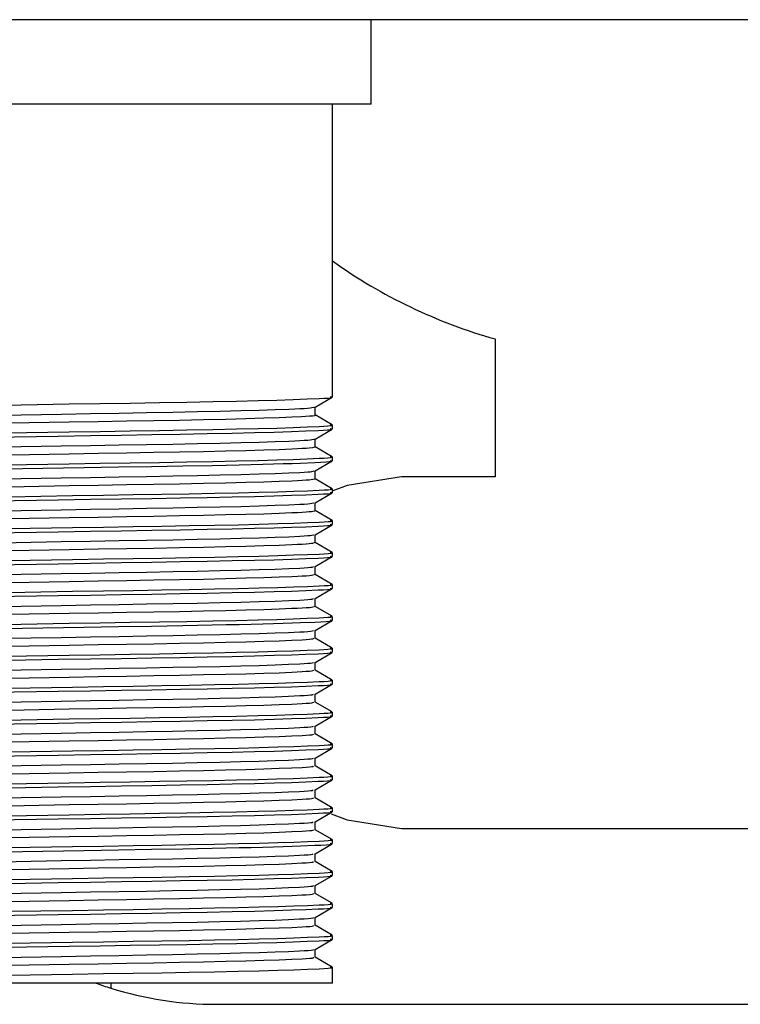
# Model space of a CAD drawing. Header units: millimetres. Extents: x 262469 to 275208, y -32539 to 9411.
# Tile 276 of 428: x 269197 to 269204, y -13445 to -13435. Entities that reach past the tile are written whole.
import ezdxf

# ---------------------------------------------------------------- set-up
doc = ezdxf.new("R2010")
doc.units = ezdxf.units.MM
doc.header["$LTSCALE"] = 100
doc.layers.add('$ IE_TELETECHNIKA', color=5, linetype='Continuous', lineweight=30)

msp = doc.modelspace()

# ---------------------------------------------------------------- linework, layer by layer
at = {"layer": '$ IE_TELETECHNIKA', "color": 7, "linetype": 'Continuous'}
for p, q in [((269255.676, -13434.888), (269082.876, -13434.888)), ((269200.38, -13435.752), (269200.38, -13434.888)), ((269200.38, -13435.752), (269192.892, -13435.752)), ((269199.984, -13438.751), (269199.984, -13435.752)), ((269201.65, -13438.156), (269201.65, -13439.568)), ((269199.806, -13438.854), (269199.983, -13438.752)), ((269199.807, -13438.935), (269199.807, -13438.854)), ((269199.983, -13439.036), (269199.807, -13438.934)), ((269199.984, -13439.078), (269199.984, -13439.037)), ((269199.806, -13439.181), (269199.983, -13439.079)), ((269199.807, -13439.261), (269199.807, -13439.18)), ((269199.983, -13439.362), (269199.807, -13439.261)), ((269199.806, -13439.508), (269199.983, -13439.405)), ((269199.984, -13439.404), (269199.984, -13439.363)), ((269199.807, -13439.588), (269199.807, -13439.507)), ((269199.983, -13439.689), (269199.807, -13439.587)), ((269201.65, -13439.568), (269200.692, -13439.568)), ((269199.806, -13439.834), (269199.983, -13439.732)), ((269199.984, -13439.731), (269199.984, -13439.69)), ((269199.807, -13439.914), (269199.807, -13439.833)), ((269199.983, -13440.015), (269199.807, -13439.914)), ((269199.806, -13440.161), (269199.983, -13440.059)), ((269199.984, -13440.057), (269199.984, -13440.016)), ((269199.807, -13440.241), (269199.807, -13440.16)), ((269199.983, -13440.342), (269199.807, -13440.24)), ((269199.984, -13440.384), (269199.984, -13440.343)), ((269199.806, -13440.487), (269199.983, -13440.385)), ((269199.807, -13440.568), (269199.807, -13440.487)), ((269199.983, -13440.669), (269199.807, -13440.567)), ((269199.984, -13440.71), (269199.984, -13440.67)), ((269199.806, -13440.814), (269199.983, -13440.712)), ((269199.807, -13440.894), (269199.807, -13440.813)), ((269199.983, -13440.995), (269199.807, -13440.894)), ((269199.806, -13441.14), (269199.983, -13441.038)), ((269199.984, -13441.037), (269199.984, -13440.996)), ((269199.807, -13441.221), (269199.807, -13441.14)), ((269199.983, -13441.322), (269199.807, -13441.22)), ((269199.806, -13441.467), (269199.983, -13441.365)), ((269199.984, -13441.364), (269199.984, -13441.323)), ((269199.807, -13441.547), (269199.807, -13441.466)), ((269199.983, -13441.648), (269199.807, -13441.547)), ((269199.984, -13441.69), (269199.984, -13441.649)), ((269199.806, -13441.794), (269199.983, -13441.691)), ((269199.807, -13441.874), (269199.807, -13441.793)), ((269199.983, -13441.975), (269199.807, -13441.873)), ((269199.984, -13442.017), (269199.984, -13441.976)), ((269199.806, -13442.12), (269199.983, -13442.018)), ((269199.807, -13442.201), (269199.807, -13442.119)), ((269199.983, -13442.301), (269199.807, -13442.2)), ((269199.806, -13442.447), (269199.983, -13442.345)), ((269199.984, -13442.343), (269199.984, -13442.302)), ((269199.807, -13442.527), (269199.807, -13442.446)), ((269199.983, -13442.628), (269199.807, -13442.526)), ((269199.806, -13442.773), (269199.983, -13442.671)), ((269199.984, -13442.67), (269199.984, -13442.629)), ((269199.807, -13442.854), (269199.807, -13442.773)), ((269199.983, -13442.955), (269199.807, -13442.853)), ((269199.984, -13442.996), (269199.984, -13442.956)), ((269199.806, -13443.1), (269199.983, -13442.998)), ((269199.807, -13443.18), (269199.807, -13443.099)), ((269199.983, -13443.281), (269199.807, -13443.18)), ((269200.692, -13443.168), (269205.539, -13443.168)), ((269199.984, -13443.323), (269199.984, -13443.282)), ((269199.806, -13443.426), (269199.983, -13443.324)), ((269199.807, -13443.507), (269199.807, -13443.426)), ((269199.983, -13443.608), (269199.807, -13443.506)), ((269199.806, -13443.753), (269199.983, -13443.651)), ((269199.984, -13443.65), (269199.984, -13443.609)), ((269199.807, -13443.833), (269199.807, -13443.752)), ((269199.983, -13443.934), (269199.807, -13443.833)), ((269199.806, -13444.08), (269199.983, -13443.977)), ((269199.984, -13443.976), (269199.984, -13443.935)), ((269199.807, -13444.16), (269199.807, -13444.079)), ((269199.983, -13444.261), (269199.807, -13444.159)), ((269199.984, -13444.303), (269199.984, -13444.262)), ((269199.806, -13444.406), (269199.983, -13444.304)), ((269199.807, -13444.486), (269199.807, -13444.405)), ((269199.983, -13444.587), (269199.807, -13444.486)), ((269199.984, -13444.752), (269199.984, -13444.588)), ((269199.984, -13444.752), (269193.288, -13444.752)), ((269197.716, -13444.752), (269197.716, -13444.802)), ((269198.796, -13444.968), (269207.436, -13444.968))]:
    msp.add_line(p, q, dxfattribs=at)
for points in [[(269196.635, -13438.833), (269197.289, -13438.822), (269197.607, -13438.817), (269197.916, -13438.812), (269198.213, -13438.807), (269198.495, -13438.802), (269198.76, -13438.797), (269199.004, -13438.792), (269199.223, -13438.787), (269199.416, -13438.782), (269199.583, -13438.777), (269199.726, -13438.771), (269199.848, -13438.766), (269199.898, -13438.763), (269199.937, -13438.761), (269199.965, -13438.758), (269199.979, -13438.756), (269199.976, -13438.753), (269199.96, -13438.751)], [(269196.595, -13438.935), (269197.21, -13438.925), (269197.51, -13438.92), (269197.802, -13438.915), (269198.083, -13438.91), (269198.351, -13438.905), (269198.602, -13438.9), (269198.835, -13438.895), (269199.046, -13438.89), (269199.235, -13438.885), (269199.399, -13438.88), (269199.538, -13438.874), (269199.598, -13438.872), (269199.651, -13438.869), (269199.695, -13438.867), (269199.73, -13438.864), (269199.757, -13438.862), (269199.775, -13438.859), (269199.799, -13438.854)], [(269196.676, -13439.016), (269197.289, -13439.005), (269197.588, -13439), (269197.877, -13438.995), (269198.155, -13438.99), (269198.419, -13438.986), (269198.665, -13438.981), (269198.892, -13438.976), (269199.098, -13438.971), (269199.281, -13438.965), (269199.439, -13438.96), (269199.507, -13438.957), (269199.568, -13438.955), (269199.669, -13438.949), (269199.749, -13438.944), (269199.781, -13438.942), (269199.803, -13438.94), (269199.813, -13438.937), (269199.805, -13438.935)], [(269196.635, -13439.118), (269197.289, -13439.108), (269197.607, -13439.103), (269197.916, -13439.098), (269198.213, -13439.093), (269198.495, -13439.088), (269198.76, -13439.083), (269199.004, -13439.078), (269199.223, -13439.073), (269199.416, -13439.068), (269199.583, -13439.062), (269199.726, -13439.057), (269199.848, -13439.052), (269199.898, -13439.049), (269199.937, -13439.047), (269199.965, -13439.044), (269199.979, -13439.042), (269199.976, -13439.039), (269199.96, -13439.037)], [(269196.507, -13439.161), (269197.178, -13439.15), (269197.507, -13439.145), (269197.827, -13439.14), (269198.135, -13439.135), (269198.428, -13439.13), (269198.703, -13439.125), (269198.958, -13439.12), (269199.188, -13439.115), (269199.389, -13439.109), (269199.564, -13439.104), (269199.713, -13439.098), (269199.84, -13439.093), (269199.892, -13439.09), (269199.934, -13439.088), (269199.964, -13439.085), (269199.979, -13439.083), (269199.977, -13439.08), (269199.96, -13439.078)], [(269196.595, -13439.262), (269197.209, -13439.252), (269197.51, -13439.246), (269197.802, -13439.241), (269198.083, -13439.237), (269198.351, -13439.232), (269198.602, -13439.227), (269198.834, -13439.222), (269199.046, -13439.217), (269199.235, -13439.212), (269199.399, -13439.206), (269199.538, -13439.201), (269199.598, -13439.198), (269199.651, -13439.196), (269199.695, -13439.193), (269199.731, -13439.191), (269199.757, -13439.188), (269199.775, -13439.186), (269199.798, -13439.181)], [(269196.678, -13439.342), (269197.29, -13439.332), (269197.589, -13439.327), (269197.878, -13439.322), (269198.156, -13439.317), (269198.419, -13439.312), (269198.666, -13439.307), (269198.893, -13439.302), (269199.099, -13439.297), (269199.281, -13439.292), (269199.438, -13439.287), (269199.57, -13439.281), (269199.626, -13439.279), (269199.675, -13439.276), (269199.715, -13439.273), (269199.746, -13439.271), (269199.785, -13439.266), (269199.806, -13439.261)], [(269195.97, -13439.497), (269197.44, -13439.473), (269197.794, -13439.467), (269198.133, -13439.462), (269198.455, -13439.456), (269198.755, -13439.451), (269198.896, -13439.448), (269199.029, -13439.445), (269199.154, -13439.442), (269199.271, -13439.439), (269199.38, -13439.436), (269199.479, -13439.433), (269199.571, -13439.43), (269199.656, -13439.427), (269199.804, -13439.421), (269199.867, -13439.418), (269199.919, -13439.415), (269199.956, -13439.412), (269199.977, -13439.41), (269199.978, -13439.407), (269199.96, -13439.404)], [(269196.635, -13439.445), (269197.289, -13439.434), (269197.607, -13439.429), (269197.916, -13439.424), (269198.213, -13439.42), (269198.495, -13439.415), (269198.76, -13439.41), (269199.004, -13439.405), (269199.223, -13439.4), (269199.416, -13439.394), (269199.583, -13439.389), (269199.726, -13439.384), (269199.848, -13439.378), (269199.898, -13439.376), (269199.937, -13439.373), (269199.965, -13439.371), (269199.979, -13439.368), (269199.976, -13439.366), (269199.96, -13439.363)], [(269196.595, -13439.589), (269197.209, -13439.578), (269197.51, -13439.573), (269197.802, -13439.568), (269198.083, -13439.563), (269198.35, -13439.558), (269198.602, -13439.554), (269198.834, -13439.549), (269199.046, -13439.543), (269199.235, -13439.538), (269199.399, -13439.533), (269199.538, -13439.528), (269199.651, -13439.522), (269199.695, -13439.52), (269199.731, -13439.517), (269199.757, -13439.515), (269199.775, -13439.512), (269199.796, -13439.508)], [(269196.677, -13439.669), (269197.29, -13439.658), (269197.589, -13439.653), (269197.878, -13439.648), (269198.156, -13439.643), (269198.419, -13439.639), (269198.666, -13439.634), (269198.893, -13439.629), (269199.099, -13439.624), (269199.281, -13439.618), (269199.438, -13439.613), (269199.57, -13439.608), (269199.626, -13439.605), (269199.675, -13439.603), (269199.715, -13439.6), (269199.746, -13439.598), (269199.785, -13439.593), (269199.804, -13439.588)], [(269200.692, -13439.568), (269200.136, -13439.656), (269199.99, -13439.71)], [(269196.507, -13439.815), (269197.178, -13439.804), (269197.507, -13439.798), (269197.827, -13439.793), (269198.135, -13439.788), (269198.428, -13439.783), (269198.703, -13439.778), (269198.958, -13439.773), (269199.188, -13439.768), (269199.389, -13439.762), (269199.564, -13439.757), (269199.713, -13439.751), (269199.84, -13439.746), (269199.892, -13439.743), (269199.934, -13439.741), (269199.964, -13439.738), (269199.979, -13439.736), (269199.977, -13439.733), (269199.96, -13439.731)], [(269196.677, -13439.771), (269197.325, -13439.76), (269197.64, -13439.755), (269197.945, -13439.75), (269198.239, -13439.746), (269198.517, -13439.741), (269198.778, -13439.736), (269199.019, -13439.731), (269199.235, -13439.726), (269199.425, -13439.721), (269199.589, -13439.715), (269199.73, -13439.71), (269199.85, -13439.705), (269199.899, -13439.702), (269199.939, -13439.7), (269199.966, -13439.697), (269199.979, -13439.695), (269199.976, -13439.692), (269199.96, -13439.69)], [(269196.595, -13439.915), (269197.209, -13439.905), (269197.51, -13439.899), (269197.802, -13439.895), (269198.083, -13439.89), (269198.35, -13439.885), (269198.601, -13439.88), (269198.834, -13439.875), (269199.046, -13439.87), (269199.235, -13439.865), (269199.398, -13439.859), (269199.537, -13439.854), (269199.651, -13439.849), (269199.696, -13439.846), (269199.732, -13439.844), (269199.758, -13439.841), (269199.775, -13439.839), (269199.795, -13439.834)], [(269196.677, -13439.995), (269197.29, -13439.985), (269197.588, -13439.98), (269197.878, -13439.975), (269198.156, -13439.97), (269198.419, -13439.965), (269198.665, -13439.96), (269198.893, -13439.955), (269199.099, -13439.95), (269199.281, -13439.945), (269199.438, -13439.94), (269199.57, -13439.934), (269199.626, -13439.932), (269199.675, -13439.929), (269199.715, -13439.927), (269199.747, -13439.924), (269199.769, -13439.922), (269199.784, -13439.919), (269199.803, -13439.915)], [(269196.507, -13440.141), (269197.178, -13440.13), (269197.507, -13440.125), (269197.827, -13440.12), (269198.135, -13440.115), (269198.428, -13440.11), (269198.703, -13440.105), (269198.958, -13440.1), (269199.188, -13440.094), (269199.389, -13440.089), (269199.564, -13440.083), (269199.713, -13440.078), (269199.84, -13440.073), (269199.892, -13440.07), (269199.934, -13440.067), (269199.964, -13440.065), (269199.979, -13440.062), (269199.977, -13440.06), (269199.96, -13440.057)], [(269196.677, -13440.098), (269197.324, -13440.087), (269197.64, -13440.082), (269197.945, -13440.077), (269198.238, -13440.072), (269198.517, -13440.067), (269198.778, -13440.063), (269199.019, -13440.058), (269199.235, -13440.052), (269199.425, -13440.047), (269199.589, -13440.042), (269199.73, -13440.036), (269199.85, -13440.031), (269199.899, -13440.029), (269199.939, -13440.026), (269199.966, -13440.024), (269199.979, -13440.021), (269199.976, -13440.019), (269199.96, -13440.016)], [(269196.594, -13440.242), (269197.209, -13440.231), (269197.509, -13440.226), (269197.802, -13440.221), (269198.083, -13440.216), (269198.35, -13440.212), (269198.601, -13440.207), (269198.834, -13440.202), (269199.046, -13440.197), (269199.235, -13440.191), (269199.398, -13440.186), (269199.537, -13440.181), (269199.651, -13440.176), (269199.696, -13440.173), (269199.732, -13440.17), (269199.758, -13440.168), (269199.775, -13440.165), (269199.794, -13440.161)], [(269196.677, -13440.322), (269197.29, -13440.311), (269197.588, -13440.306), (269197.878, -13440.301), (269198.156, -13440.297), (269198.419, -13440.292), (269198.665, -13440.287), (269198.893, -13440.282), (269199.099, -13440.277), (269199.281, -13440.272), (269199.438, -13440.266), (269199.57, -13440.261), (269199.626, -13440.258), (269199.675, -13440.256), (269199.716, -13440.253), (269199.747, -13440.251), (269199.77, -13440.248), (269199.784, -13440.246), (269199.801, -13440.241)], [(269196.677, -13440.424), (269197.324, -13440.414), (269197.64, -13440.408), (269197.945, -13440.404), (269198.238, -13440.399), (269198.517, -13440.394), (269198.778, -13440.389), (269199.019, -13440.384), (269199.235, -13440.379), (269199.425, -13440.374), (269199.589, -13440.368), (269199.73, -13440.363), (269199.85, -13440.358), (269199.899, -13440.355), (269199.939, -13440.353), (269199.966, -13440.35), (269199.979, -13440.348), (269199.976, -13440.345), (269199.96, -13440.343)], [(269196.507, -13440.468), (269197.178, -13440.457), (269197.507, -13440.451), (269197.827, -13440.446), (269198.135, -13440.441), (269198.428, -13440.436), (269198.703, -13440.431), (269198.958, -13440.426), (269199.188, -13440.421), (269199.389, -13440.416), (269199.564, -13440.41), (269199.713, -13440.405), (269199.84, -13440.399), (269199.892, -13440.397), (269199.934, -13440.394), (269199.964, -13440.391), (269199.979, -13440.389), (269199.977, -13440.386), (269199.96, -13440.384)], [(269196.594, -13440.568), (269197.209, -13440.558), (269197.509, -13440.553), (269197.801, -13440.548), (269198.083, -13440.543), (269198.35, -13440.538), (269198.601, -13440.533), (269198.834, -13440.528), (269199.046, -13440.523), (269199.235, -13440.518), (269199.398, -13440.513), (269199.537, -13440.507), (269199.65, -13440.502), (269199.696, -13440.499), (269199.732, -13440.497), (269199.759, -13440.494), (269199.776, -13440.492), (269199.793, -13440.487)], [(269196.676, -13440.649), (269197.289, -13440.638), (269197.588, -13440.633), (269197.877, -13440.628), (269198.155, -13440.623), (269198.419, -13440.618), (269198.665, -13440.614), (269198.893, -13440.609), (269199.099, -13440.603), (269199.281, -13440.598), (269199.438, -13440.593), (269199.57, -13440.588), (269199.626, -13440.585), (269199.675, -13440.582), (269199.716, -13440.58), (269199.748, -13440.577), (269199.77, -13440.575), (269199.784, -13440.572), (269199.799, -13440.568)], [(269196.677, -13440.751), (269197.324, -13440.74), (269197.64, -13440.735), (269197.945, -13440.73), (269198.238, -13440.725), (269198.517, -13440.721), (269198.778, -13440.716), (269199.019, -13440.711), (269199.235, -13440.705), (269199.425, -13440.7), (269199.589, -13440.695), (269199.73, -13440.69), (269199.85, -13440.684), (269199.899, -13440.682), (269199.939, -13440.679), (269199.966, -13440.677), (269199.979, -13440.674), (269199.976, -13440.672), (269199.96, -13440.67)], [(269196.507, -13440.794), (269197.178, -13440.783), (269197.507, -13440.778), (269197.827, -13440.773), (269198.135, -13440.768), (269198.428, -13440.763), (269198.703, -13440.758), (269198.958, -13440.753), (269199.188, -13440.748), (269199.389, -13440.742), (269199.564, -13440.737), (269199.713, -13440.731), (269199.84, -13440.726), (269199.892, -13440.723), (269199.934, -13440.721), (269199.964, -13440.718), (269199.979, -13440.715), (269199.977, -13440.713), (269199.96, -13440.71)], [(269196.594, -13440.895), (269197.209, -13440.884), (269197.509, -13440.879), (269197.801, -13440.874), (269198.082, -13440.869), (269198.35, -13440.865), (269198.601, -13440.86), (269198.834, -13440.855), (269199.046, -13440.85), (269199.235, -13440.844), (269199.398, -13440.839), (269199.537, -13440.834), (269199.65, -13440.829), (269199.696, -13440.826), (269199.733, -13440.824), (269199.759, -13440.821), (269199.776, -13440.819), (269199.792, -13440.814)], [(269196.677, -13440.975), (269197.29, -13440.965), (269197.589, -13440.959), (269197.878, -13440.955), (269198.156, -13440.95), (269198.419, -13440.945), (269198.666, -13440.94), (269198.893, -13440.935), (269199.099, -13440.93), (269199.281, -13440.925), (269199.438, -13440.919), (269199.57, -13440.914), (269199.626, -13440.912), (269199.675, -13440.909), (269199.716, -13440.906), (269199.748, -13440.904), (269199.77, -13440.901), (269199.784, -13440.899), (269199.798, -13440.894)], [(269195.97, -13441.13), (269197.44, -13441.106), (269197.794, -13441.1), (269198.133, -13441.095), (269198.455, -13441.089), (269198.755, -13441.084), (269198.896, -13441.081), (269199.029, -13441.078), (269199.154, -13441.075), (269199.271, -13441.072), (269199.38, -13441.069), (269199.479, -13441.066), (269199.571, -13441.063), (269199.656, -13441.06), (269199.804, -13441.054), (269199.867, -13441.051), (269199.919, -13441.048), (269199.956, -13441.045), (269199.977, -13441.043), (269199.978, -13441.04), (269199.96, -13441.037)], [(269196.635, -13441.078), (269197.289, -13441.067), (269197.607, -13441.062), (269197.916, -13441.057), (269198.213, -13441.052), (269198.495, -13441.048), (269198.76, -13441.043), (269199.004, -13441.038), (269199.223, -13441.032), (269199.416, -13441.027), (269199.583, -13441.022), (269199.726, -13441.016), (269199.848, -13441.011), (269199.898, -13441.009), (269199.937, -13441.006), (269199.965, -13441.004), (269199.979, -13441.001), (269199.976, -13440.999), (269199.96, -13440.996)], [(269196.594, -13441.221), (269197.208, -13441.211), (269197.509, -13441.206), (269197.801, -13441.201), (269198.082, -13441.196), (269198.35, -13441.191), (269198.601, -13441.186), (269198.834, -13441.181), (269199.046, -13441.176), (269199.234, -13441.171), (269199.398, -13441.166), (269199.536, -13441.16), (269199.65, -13441.155), (269199.696, -13441.153), (269199.733, -13441.15), (269199.76, -13441.148), (269199.777, -13441.145), (269199.791, -13441.14)], [(269196.677, -13441.302), (269197.29, -13441.291), (269197.588, -13441.286), (269197.878, -13441.281), (269198.156, -13441.276), (269198.419, -13441.272), (269198.665, -13441.267), (269198.893, -13441.262), (269199.099, -13441.257), (269199.281, -13441.251), (269199.438, -13441.246), (269199.57, -13441.241), (269199.675, -13441.235), (269199.716, -13441.233), (269199.749, -13441.23), (269199.771, -13441.228), (269199.784, -13441.226), (269199.796, -13441.221)], [(269196.507, -13441.447), (269197.178, -13441.436), (269197.507, -13441.431), (269197.827, -13441.426), (269198.135, -13441.421), (269198.428, -13441.416), (269198.703, -13441.411), (269198.958, -13441.406), (269199.188, -13441.401), (269199.389, -13441.395), (269199.564, -13441.39), (269199.713, -13441.384), (269199.84, -13441.379), (269199.892, -13441.376), (269199.934, -13441.374), (269199.964, -13441.371), (269199.979, -13441.369), (269199.977, -13441.366), (269199.96, -13441.364)], [(269196.635, -13441.404), (269197.289, -13441.394), (269197.607, -13441.389), (269197.916, -13441.384), (269198.213, -13441.379), (269198.495, -13441.374), (269198.76, -13441.369), (269199.004, -13441.364), (269199.223, -13441.359), (269199.416, -13441.354), (269199.583, -13441.348), (269199.726, -13441.343), (269199.848, -13441.338), (269199.898, -13441.335), (269199.937, -13441.333), (269199.965, -13441.33), (269199.979, -13441.328), (269199.976, -13441.325), (269199.96, -13441.323)], [(269196.594, -13441.548), (269197.208, -13441.538), (269197.509, -13441.532), (269197.801, -13441.527), (269198.082, -13441.523), (269198.35, -13441.518), (269198.601, -13441.513), (269198.834, -13441.508), (269199.046, -13441.503), (269199.234, -13441.498), (269199.398, -13441.492), (269199.536, -13441.487), (269199.65, -13441.482), (269199.696, -13441.479), (269199.733, -13441.477), (269199.761, -13441.474), (269199.777, -13441.472), (269199.79, -13441.467)], [(269196.677, -13441.628), (269197.289, -13441.618), (269197.588, -13441.613), (269197.878, -13441.608), (269198.155, -13441.603), (269198.419, -13441.598), (269198.665, -13441.593), (269198.893, -13441.588), (269199.099, -13441.583), (269199.281, -13441.578), (269199.438, -13441.573), (269199.569, -13441.567), (269199.675, -13441.562), (269199.717, -13441.559), (269199.749, -13441.557), (269199.771, -13441.555), (269199.785, -13441.552), (269199.795, -13441.547)], [(269196.677, -13441.73), (269197.324, -13441.72), (269197.64, -13441.715), (269197.945, -13441.71), (269198.238, -13441.705), (269198.517, -13441.7), (269198.778, -13441.695), (269199.019, -13441.69), (269199.235, -13441.685), (269199.425, -13441.68), (269199.589, -13441.675), (269199.73, -13441.669), (269199.85, -13441.664), (269199.899, -13441.662), (269199.939, -13441.659), (269199.966, -13441.657), (269199.979, -13441.654), (269199.976, -13441.652), (269199.96, -13441.649)], [(269196.507, -13441.774), (269197.178, -13441.763), (269197.507, -13441.758), (269197.827, -13441.753), (269198.135, -13441.748), (269198.428, -13441.743), (269198.703, -13441.738), (269198.958, -13441.733), (269199.188, -13441.727), (269199.389, -13441.722), (269199.564, -13441.716), (269199.713, -13441.711), (269199.84, -13441.705), (269199.892, -13441.703), (269199.934, -13441.7), (269199.964, -13441.698), (269199.979, -13441.695), (269199.977, -13441.693), (269199.96, -13441.69)], [(269196.594, -13441.875), (269197.208, -13441.864), (269197.509, -13441.859), (269197.801, -13441.854), (269198.082, -13441.849), (269198.35, -13441.844), (269198.601, -13441.84), (269198.833, -13441.835), (269199.046, -13441.829), (269199.234, -13441.824), (269199.398, -13441.819), (269199.536, -13441.814), (269199.65, -13441.808), (269199.696, -13441.806), (269199.734, -13441.803), (269199.761, -13441.801), (269199.778, -13441.798), (269199.79, -13441.794)], [(269196.676, -13441.955), (269197.289, -13441.944), (269197.588, -13441.939), (269197.877, -13441.934), (269198.155, -13441.93), (269198.419, -13441.925), (269198.665, -13441.92), (269198.893, -13441.915), (269199.099, -13441.91), (269199.281, -13441.904), (269199.438, -13441.899), (269199.569, -13441.894), (269199.675, -13441.889), (269199.717, -13441.886), (269199.749, -13441.884), (269199.772, -13441.881), (269199.785, -13441.879), (269199.794, -13441.874)], [(269196.635, -13442.058), (269197.289, -13442.047), (269197.607, -13442.042), (269197.916, -13442.037), (269198.213, -13442.032), (269198.495, -13442.027), (269198.76, -13442.022), (269199.004, -13442.017), (269199.223, -13442.012), (269199.416, -13442.007), (269199.583, -13442.001), (269199.726, -13441.996), (269199.848, -13441.991), (269199.898, -13441.988), (269199.937, -13441.986), (269199.965, -13441.983), (269199.979, -13441.981), (269199.976, -13441.978), (269199.96, -13441.976)], [(269196.507, -13442.101), (269197.178, -13442.09), (269197.507, -13442.084), (269197.827, -13442.079), (269198.135, -13442.074), (269198.428, -13442.069), (269198.703, -13442.064), (269198.958, -13442.059), (269199.188, -13442.054), (269199.389, -13442.048), (269199.564, -13442.043), (269199.713, -13442.037), (269199.84, -13442.032), (269199.892, -13442.029), (269199.934, -13442.027), (269199.964, -13442.024), (269199.979, -13442.022), (269199.977, -13442.019), (269199.96, -13442.017)], [(269196.594, -13442.201), (269197.208, -13442.191), (269197.509, -13442.186), (269197.801, -13442.181), (269198.082, -13442.176), (269198.349, -13442.171), (269198.601, -13442.166), (269198.833, -13442.161), (269199.045, -13442.156), (269199.234, -13442.151), (269199.398, -13442.145), (269199.536, -13442.14), (269199.65, -13442.135), (269199.696, -13442.132), (269199.734, -13442.13), (269199.762, -13442.127), (269199.779, -13442.125), (269199.789, -13442.12)], [(269196.676, -13442.281), (269197.289, -13442.271), (269197.587, -13442.266), (269197.877, -13442.261), (269198.155, -13442.256), (269198.418, -13442.251), (269198.665, -13442.246), (269198.892, -13442.241), (269199.099, -13442.236), (269199.281, -13442.231), (269199.438, -13442.226), (269199.569, -13442.22), (269199.675, -13442.215), (269199.717, -13442.213), (269199.75, -13442.21), (269199.773, -13442.208), (269199.785, -13442.205), (269199.793, -13442.201)], [(269196.507, -13442.427), (269197.178, -13442.416), (269197.507, -13442.411), (269197.827, -13442.406), (269198.135, -13442.401), (269198.428, -13442.396), (269198.703, -13442.391), (269198.958, -13442.386), (269199.188, -13442.38), (269199.389, -13442.375), (269199.564, -13442.369), (269199.713, -13442.364), (269199.84, -13442.359), (269199.892, -13442.356), (269199.934, -13442.353), (269199.964, -13442.351), (269199.979, -13442.348), (269199.977, -13442.346), (269199.96, -13442.343)], [(269196.677, -13442.383), (269197.324, -13442.373), (269197.64, -13442.368), (269197.945, -13442.363), (269198.238, -13442.358), (269198.517, -13442.353), (269198.778, -13442.349), (269199.019, -13442.344), (269199.235, -13442.338), (269199.425, -13442.333), (269199.589, -13442.328), (269199.73, -13442.323), (269199.85, -13442.317), (269199.899, -13442.315), (269199.939, -13442.312), (269199.966, -13442.31), (269199.979, -13442.307), (269199.976, -13442.305), (269199.96, -13442.302)], [(269196.594, -13442.528), (269197.208, -13442.517), (269197.508, -13442.512), (269197.801, -13442.507), (269198.082, -13442.502), (269198.349, -13442.498), (269198.6, -13442.493), (269198.833, -13442.488), (269199.045, -13442.483), (269199.234, -13442.477), (269199.398, -13442.472), (269199.536, -13442.467), (269199.649, -13442.462), (269199.696, -13442.459), (269199.734, -13442.456), (269199.763, -13442.454), (269199.779, -13442.451), (269199.789, -13442.447)], [(269196.677, -13442.608), (269197.29, -13442.597), (269197.588, -13442.592), (269197.878, -13442.587), (269198.156, -13442.583), (269198.419, -13442.578), (269198.665, -13442.573), (269198.893, -13442.568), (269199.099, -13442.563), (269199.281, -13442.558), (269199.438, -13442.552), (269199.569, -13442.547), (269199.675, -13442.542), (269199.717, -13442.539), (269199.75, -13442.537), (269199.773, -13442.534), (269199.786, -13442.532), (269199.792, -13442.527)], [(269196.507, -13442.754), (269197.178, -13442.743), (269197.507, -13442.737), (269197.827, -13442.732), (269198.135, -13442.727), (269198.428, -13442.722), (269198.703, -13442.717), (269198.958, -13442.712), (269199.188, -13442.707), (269199.389, -13442.702), (269199.564, -13442.696), (269199.713, -13442.691), (269199.84, -13442.685), (269199.892, -13442.683), (269199.934, -13442.68), (269199.964, -13442.677), (269199.979, -13442.675), (269199.977, -13442.672), (269199.96, -13442.67)], [(269196.635, -13442.711), (269197.289, -13442.7), (269197.607, -13442.695), (269197.916, -13442.69), (269198.213, -13442.685), (269198.495, -13442.68), (269198.76, -13442.675), (269199.004, -13442.67), (269199.223, -13442.665), (269199.416, -13442.66), (269199.583, -13442.655), (269199.726, -13442.649), (269199.848, -13442.644), (269199.898, -13442.641), (269199.937, -13442.639), (269199.965, -13442.636), (269199.979, -13442.634), (269199.976, -13442.631), (269199.96, -13442.629)], [(269196.594, -13442.854), (269197.208, -13442.844), (269197.508, -13442.839), (269197.801, -13442.834), (269198.082, -13442.829), (269198.349, -13442.824), (269198.6, -13442.819), (269198.833, -13442.814), (269199.045, -13442.809), (269199.234, -13442.804), (269199.398, -13442.799), (269199.535, -13442.793), (269199.649, -13442.788), (269199.696, -13442.786), (269199.735, -13442.783), (269199.763, -13442.78), (269199.78, -13442.778), (269199.788, -13442.773)], [(269196.676, -13442.935), (269197.289, -13442.924), (269197.588, -13442.919), (269197.877, -13442.914), (269198.155, -13442.909), (269198.419, -13442.905), (269198.665, -13442.9), (269198.893, -13442.895), (269199.099, -13442.889), (269199.281, -13442.884), (269199.438, -13442.879), (269199.569, -13442.874), (269199.675, -13442.868), (269199.717, -13442.866), (269199.751, -13442.863), (269199.774, -13442.861), (269199.786, -13442.858), (269199.791, -13442.854)], [(269196.635, -13443.037), (269197.289, -13443.027), (269197.607, -13443.022), (269197.916, -13443.017), (269198.213, -13443.012), (269198.495, -13443.007), (269198.76, -13443.002), (269199.004, -13442.997), (269199.223, -13442.992), (269199.416, -13442.986), (269199.583, -13442.981), (269199.726, -13442.976), (269199.848, -13442.971), (269199.898, -13442.968), (269199.937, -13442.965), (269199.965, -13442.963), (269199.979, -13442.96), (269199.976, -13442.958), (269199.96, -13442.956)], [(269196.507, -13443.08), (269197.178, -13443.069), (269197.507, -13443.064), (269197.827, -13443.059), (269198.135, -13443.054), (269198.428, -13443.049), (269198.703, -13443.044), (269198.958, -13443.039), (269199.188, -13443.034), (269199.389, -13443.028), (269199.564, -13443.023), (269199.713, -13443.017), (269199.84, -13443.012), (269199.892, -13443.009), (269199.934, -13443.007), (269199.964, -13443.004), (269199.979, -13443.001), (269199.977, -13442.999), (269199.96, -13442.996)], [(269199.971, -13443.017), (269200.136, -13443.08), (269200.692, -13443.168)], [(269196.593, -13443.181), (269197.208, -13443.17), (269197.508, -13443.165), (269197.8, -13443.16), (269198.082, -13443.155), (269198.349, -13443.151), (269198.6, -13443.146), (269198.833, -13443.141), (269199.045, -13443.136), (269199.234, -13443.131), (269199.398, -13443.125), (269199.535, -13443.12), (269199.649, -13443.115), (269199.696, -13443.112), (269199.735, -13443.11), (269199.764, -13443.107), (269199.781, -13443.105), (269199.788, -13443.1)], [(269196.676, -13443.261), (269197.289, -13443.251), (269197.588, -13443.246), (269197.877, -13443.241), (269198.155, -13443.236), (269198.418, -13443.231), (269198.665, -13443.226), (269198.892, -13443.221), (269199.099, -13443.216), (269199.281, -13443.211), (269199.438, -13443.205), (269199.569, -13443.2), (269199.675, -13443.195), (269199.717, -13443.192), (269199.751, -13443.19), (269199.774, -13443.187), (269199.787, -13443.185), (269199.791, -13443.18)], [(269196.677, -13443.363), (269197.324, -13443.353), (269197.64, -13443.348), (269197.945, -13443.343), (269198.238, -13443.338), (269198.517, -13443.333), (269198.778, -13443.328), (269199.019, -13443.323), (269199.235, -13443.318), (269199.425, -13443.313), (269199.589, -13443.308), (269199.73, -13443.302), (269199.85, -13443.297), (269199.899, -13443.294), (269199.939, -13443.292), (269199.966, -13443.289), (269199.979, -13443.287), (269199.976, -13443.285), (269199.96, -13443.282)], [(269195.97, -13443.416), (269197.44, -13443.392), (269197.794, -13443.386), (269198.133, -13443.381), (269198.455, -13443.375), (269198.755, -13443.37), (269198.896, -13443.367), (269199.029, -13443.364), (269199.154, -13443.361), (269199.271, -13443.358), (269199.38, -13443.355), (269199.479, -13443.352), (269199.571, -13443.349), (269199.656, -13443.346), (269199.804, -13443.34), (269199.867, -13443.337), (269199.919, -13443.334), (269199.956, -13443.331), (269199.977, -13443.329), (269199.978, -13443.326), (269199.96, -13443.323)], [(269196.593, -13443.508), (269197.208, -13443.497), (269197.508, -13443.492), (269197.8, -13443.487), (269198.082, -13443.482), (269198.349, -13443.477), (269198.6, -13443.472), (269198.833, -13443.467), (269199.045, -13443.462), (269199.234, -13443.457), (269199.398, -13443.452), (269199.535, -13443.447), (269199.648, -13443.441), (269199.696, -13443.439), (269199.735, -13443.436), (269199.764, -13443.434), (269199.782, -13443.431), (269199.788, -13443.426)], [(269196.675, -13443.588), (269197.288, -13443.577), (269197.587, -13443.572), (269197.877, -13443.567), (269198.155, -13443.562), (269198.418, -13443.558), (269198.665, -13443.553), (269198.892, -13443.548), (269199.098, -13443.543), (269199.281, -13443.537), (269199.438, -13443.532), (269199.568, -13443.527), (269199.675, -13443.521), (269199.717, -13443.519), (269199.751, -13443.516), (269199.775, -13443.514), (269199.788, -13443.512), (269199.79, -13443.507)], [(269196.507, -13443.733), (269197.178, -13443.722), (269197.507, -13443.717), (269197.827, -13443.712), (269198.135, -13443.707), (269198.428, -13443.702), (269198.703, -13443.697), (269198.958, -13443.692), (269199.188, -13443.687), (269199.389, -13443.681), (269199.564, -13443.676), (269199.713, -13443.67), (269199.84, -13443.665), (269199.892, -13443.662), (269199.934, -13443.66), (269199.964, -13443.657), (269199.979, -13443.655), (269199.977, -13443.652), (269199.96, -13443.65)], [(269196.677, -13443.69), (269197.324, -13443.679), (269197.64, -13443.674), (269197.945, -13443.669), (269198.238, -13443.665), (269198.517, -13443.66), (269198.778, -13443.655), (269199.019, -13443.65), (269199.235, -13443.645), (269199.425, -13443.639), (269199.589, -13443.634), (269199.73, -13443.629), (269199.85, -13443.624), (269199.899, -13443.621), (269199.939, -13443.619), (269199.966, -13443.616), (269199.979, -13443.614), (269199.976, -13443.611), (269199.96, -13443.609)], [(269196.593, -13443.834), (269197.208, -13443.824), (269197.508, -13443.818), (269197.8, -13443.813), (269198.081, -13443.809), (269198.349, -13443.804), (269198.6, -13443.799), (269198.833, -13443.794), (269199.045, -13443.789), (269199.234, -13443.784), (269199.398, -13443.778), (269199.535, -13443.773), (269199.648, -13443.768), (269199.696, -13443.765), (269199.735, -13443.763), (269199.765, -13443.76), (269199.783, -13443.758), (269199.789, -13443.753)], [(269196.676, -13443.914), (269197.289, -13443.904), (269197.588, -13443.899), (269197.877, -13443.894), (269198.155, -13443.889), (269198.419, -13443.884), (269198.665, -13443.879), (269198.892, -13443.874), (269199.099, -13443.869), (269199.281, -13443.864), (269199.438, -13443.859), (269199.568, -13443.853), (269199.675, -13443.848), (269199.717, -13443.846), (269199.752, -13443.843), (269199.776, -13443.84), (269199.789, -13443.838), (269199.79, -13443.833)], [(269196.507, -13444.06), (269197.178, -13444.049), (269197.507, -13444.044), (269197.827, -13444.039), (269198.135, -13444.034), (269198.428, -13444.029), (269198.703, -13444.024), (269198.958, -13444.019), (269199.188, -13444.013), (269199.389, -13444.008), (269199.564, -13444.002), (269199.713, -13443.997), (269199.84, -13443.991), (269199.892, -13443.989), (269199.934, -13443.986), (269199.964, -13443.984), (269199.979, -13443.981), (269199.977, -13443.979), (269199.96, -13443.976)], [(269196.677, -13444.016), (269197.324, -13444.006), (269197.64, -13444.001), (269197.945, -13443.996), (269198.238, -13443.991), (269198.517, -13443.986), (269198.778, -13443.981), (269199.019, -13443.976), (269199.235, -13443.971), (269199.425, -13443.966), (269199.589, -13443.961), (269199.73, -13443.955), (269199.85, -13443.95), (269199.899, -13443.948), (269199.939, -13443.945), (269199.966, -13443.943), (269199.979, -13443.94), (269199.976, -13443.938), (269199.96, -13443.935)], [(269196.593, -13444.161), (269197.208, -13444.15), (269197.508, -13444.145), (269197.8, -13444.14), (269198.081, -13444.135), (269198.349, -13444.13), (269198.6, -13444.126), (269198.833, -13444.121), (269199.045, -13444.115), (269199.234, -13444.11), (269199.398, -13444.105), (269199.535, -13444.1), (269199.648, -13444.094), (269199.695, -13444.092), (269199.735, -13444.089), (269199.765, -13444.087), (269199.784, -13444.084), (269199.79, -13444.082), (269199.789, -13444.08)], [(269196.676, -13444.241), (269197.289, -13444.23), (269197.588, -13444.225), (269197.877, -13444.22), (269198.155, -13444.216), (269198.418, -13444.211), (269198.665, -13444.206), (269198.892, -13444.201), (269199.099, -13444.196), (269199.281, -13444.19), (269199.438, -13444.185), (269199.568, -13444.18), (269199.674, -13444.175), (269199.717, -13444.172), (269199.752, -13444.17), (269199.776, -13444.167), (269199.789, -13444.165), (269199.79, -13444.16)], [(269196.677, -13444.343), (269197.325, -13444.332), (269197.64, -13444.327), (269197.945, -13444.322), (269198.239, -13444.318), (269198.517, -13444.313), (269198.778, -13444.308), (269199.019, -13444.303), (269199.235, -13444.298), (269199.425, -13444.293), (269199.589, -13444.287), (269199.73, -13444.282), (269199.85, -13444.277), (269199.899, -13444.274), (269199.939, -13444.272), (269199.966, -13444.269), (269199.979, -13444.267), (269199.976, -13444.264), (269199.96, -13444.262)], [(269196.635, -13444.384), (269197.289, -13444.374), (269197.607, -13444.369), (269197.916, -13444.364), (269198.213, -13444.359), (269198.495, -13444.354), (269198.76, -13444.349), (269199.004, -13444.344), (269199.223, -13444.339), (269199.416, -13444.334), (269199.583, -13444.328), (269199.726, -13444.323), (269199.848, -13444.318), (269199.898, -13444.315), (269199.937, -13444.313), (269199.965, -13444.31), (269199.979, -13444.308), (269199.976, -13444.305), (269199.96, -13444.303)], [(269196.593, -13444.487), (269197.208, -13444.477), (269197.508, -13444.472), (269197.8, -13444.467), (269198.081, -13444.462), (269198.349, -13444.457), (269198.6, -13444.452), (269198.833, -13444.447), (269199.045, -13444.442), (269199.234, -13444.437), (269199.398, -13444.432), (269199.535, -13444.426), (269199.647, -13444.421), (269199.695, -13444.418), (269199.735, -13444.416), (269199.766, -13444.413), (269199.785, -13444.411), (269199.791, -13444.409), (269199.789, -13444.406)], [(269196.675, -13444.567), (269197.289, -13444.557), (269197.587, -13444.552), (269197.877, -13444.547), (269198.155, -13444.542), (269198.418, -13444.537), (269198.665, -13444.533), (269198.892, -13444.527), (269199.098, -13444.522), (269199.281, -13444.517), (269199.438, -13444.512), (269199.568, -13444.506), (269199.674, -13444.501), (269199.717, -13444.499), (269199.752, -13444.496), (269199.777, -13444.494), (269199.79, -13444.491), (269199.79, -13444.486)], [(269196.677, -13444.67), (269197.324, -13444.659), (269197.64, -13444.654), (269197.945, -13444.649), (269198.238, -13444.644), (269198.517, -13444.639), (269198.778, -13444.635), (269199.019, -13444.63), (269199.235, -13444.624), (269199.425, -13444.619), (269199.589, -13444.614), (269199.73, -13444.608), (269199.85, -13444.603), (269199.899, -13444.601), (269199.939, -13444.598), (269199.966, -13444.596), (269199.979, -13444.593), (269199.976, -13444.591), (269199.96, -13444.588)]]:
    msp.add_lwpolyline(points, dxfattribs=at)
for centre, radius, start, end in [((269203.116, -13432.959), 5.4, 234.5495, 254.2556), ((269198.796, -13441.368), 3.6, 250.0516, 252.5424), ((269198.796, -13441.368), 3.6, 252.5424, 270)]:
    msp.add_arc(centre, radius, start, end, dxfattribs=at)

doc.saveas('drawing.dxf')
